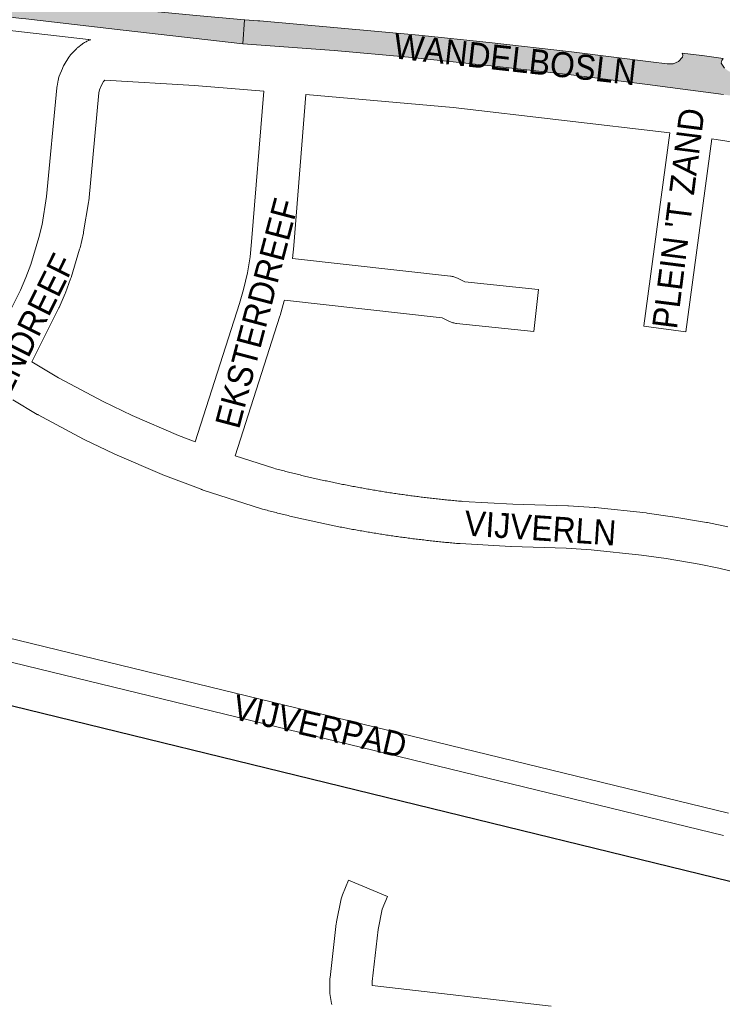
# Paper-space layout 'Layout1' of a CAD drawing. Header units: metres. Extents: x 123097 to 144122, y 392739 to 407589.
# Tile 242 of 510: x 131242 to 131458, y 397422 to 397725. Entities that reach past the tile are written whole.
import ezdxf
from ezdxf.enums import TextEntityAlignment as Align

# ---------------------------------------------------------------- set-up
doc = ezdxf.new("R2010")
doc.units = ezdxf.units.M
doc.header["$MEASUREMENT"] = 0
for name, color, linetype, lineweight in [('gs-anno-wegen algemeen tekst', 7, 'Continuous', 0), ('gs-knt-aanvullende hoofdweg', 7, 'Continuous', 0), ('gs-knt-fietspaden', 7, 'Continuous', 0), ('gs-knt-spoorlijn', 7, 'Continuous', 30), ('gs-knt-wegen algemeen', 7, 'Continuous', 0), ('gs-vlk-plantopografie wegen algemeen', 7, 'Continuous', 0), ('ir-ARC-asfalt-hoofdwegen-te inspecteren', 5, 'Continuous', 0)]:
    doc.layers.add(name, color=color, linetype=linetype, lineweight=lineweight)
doc.styles.add('Style-Arial', font='arial.ttf')

psp = doc.layouts.get("Layout1")

# ---------------------------------------------------------------- hatches: boundary and pattern name
at = {"layer": 'ir-ARC-asfalt-hoofdwegen-te inspecteren', "linetype": 'Continuous', "lineweight": 13}
for points in [[(131164.847, 397740.682), (131164.426, 397736.957), (131166.858, 397736.711), (131168.373, 397736.58), (131168.965, 397736.247), (131169.216, 397735.616), (131169.141, 397734.982), (131168.757, 397734.401), (131168.091, 397734.196), (131166.569, 397734.365), (131164.158, 397734.674), (131163.674, 397730.556), (131166.165, 397730.506), (131182.795, 397730.309), (131187.723, 397730.331), (131190.301, 397730.43), (131192.986, 397730.515), (131195.668, 397730.369), (131199.517, 397729.988), (131208.774, 397728.955), (131210.387, 397728.775), (131223.956, 397727.202), (131233.12, 397726.149), (131242.644, 397725.054), (131243.955, 397724.904), (131273.968, 397721.426), (131310.791, 397717.232), (131311.285, 397724.613), (131296.545, 397725.976), (131280.36, 397727.52), (131255.83, 397730.15), (131244.294, 397731.474), (131233.264, 397732.74), (131207.305, 397735.72), (131190.924, 397737.66), (131185.402, 397738.275), (131175.542, 397739.433)], [(131315.968, 397724.247), (131315.349, 397724.266), (131311.409, 397724.602), (131311.285, 397724.613), (131310.791, 397717.232), (131336.055, 397715.38), (131338.906, 397715.171), (131361.75, 397713.07), (131387.22, 397710.44), (131411.03, 397707.76), (131435.255, 397704.74), (131442.304, 397703.795), (131458.645, 397701.603), (131465.772, 397700.647), (131466.51, 397700.548), (131467.263, 397707.536), (131462.196, 397708.345), (131460.426, 397708.723), (131458.943, 397709.76), (131457.981, 397711.293), (131458.155, 397712.068), (131458.621, 397712.712), (131452.082, 397713.592), (131452.056, 397713.595), (131445.914, 397714.377), (131446.118, 397713.754), (131446.096, 397713.098), (131444.868, 397711.756), (131443.193, 397711.044), (131441.374, 397711.092), (131436.273, 397711.727), (131411.88, 397714.76), (131386.54, 397717.62), (131364.9, 397719.85), (131339.878, 397722.13)]]:
    psp.add_hatch(color=5, dxfattribs=at).paths.add_polyline_path(points, flags=0)

# ---------------------------------------------------------------- linework, layer by layer
at = {"layer": 'gs-knt-aanvullende hoofdweg', "color": 7, "linetype": 'Continuous', "flags": 128}
psp.add_lwpolyline([(131263.999, 397718.433), (131263.404, 397718.494), (131263.309, 397718.504), (131200.481, 397725.723)], dxfattribs=at)
at = {"layer": 'gs-knt-fietspaden', "color": 7, "linetype": 'Continuous', "flags": 128}
for points in [[(131226.278, 397537.452), (131460.204, 397480.567)], [(131458.647, 397473.721), (131224.593, 397530.637)]]:
    psp.add_lwpolyline(points, dxfattribs=at)
at = {"layer": 'gs-knt-spoorlijn', "color": 7, "linetype": 'Continuous', "flags": 128}
psp.add_lwpolyline([(126023.424, 398789.468), (133158.298, 397044.421)], dxfattribs=at)
at = {"layer": 'gs-knt-wegen algemeen', "color": 7, "linetype": 'Continuous', "flags": 128}
for points in [[(131231.503, 397619.906), (131242.363, 397641.474), (131244.024, 397645.363), (131245.51, 397649.314), (131248.041, 397657.663), (131248.981, 397661.704), (131250.397, 397670.3), (131253.537, 397703.649), (131253.569, 397703.925), (131253.612, 397704.199), (131253.951, 397706.071), (131254.016, 397706.383), (131254.096, 397706.693), (131254.191, 397706.998), (131254.301, 397707.297), (131255.24, 397709.68), (131255.354, 397709.951), (131255.481, 397710.218), (131255.619, 397710.479), (131255.769, 397710.733), (131257.253, 397713.115), (131257.405, 397713.348), (131257.567, 397713.575), (131257.739, 397713.794), (131257.92, 397714.006), (131258.11, 397714.21), (131259.377, 397715.515), (131259.544, 397715.68), (131259.606, 397715.739), (131259.78, 397715.895), (131259.845, 397715.951), (131260.026, 397716.099), (131261.312, 397717.108), (131261.544, 397717.283), (131261.785, 397717.446), (131262.032, 397717.6), (131262.286, 397717.741), (131262.546, 397717.872), (131262.811, 397717.99), (131263.082, 397718.097), (131263.929, 397718.409), (131263.999, 397718.433)], [(131317.2, 397702.682), (131295.906, 397704.374), (131268.344, 397706.06), (131267.936, 397705.639), (131267.135, 397704.354), (131266.648, 397703.119), (131266.473, 397702.152), (131263.338, 397668.855), (131263.313, 397668.63), (131263.28, 397668.407), (131261.793, 397659.378), (131261.756, 397659.169), (131261.711, 397658.961), (131260.674, 397654.504), (131260.622, 397654.296), (131260.563, 397654.09), (131257.908, 397645.333), (131257.843, 397645.131), (131257.771, 397644.931), (131256.16, 397640.646), (131256.054, 397640.382), (131254.257, 397636.173), (131254.174, 397635.986), (131254.085, 397635.801), (131245.85, 397619.447), (131254.074, 397614.508), (131267.748, 397607.21), (131276.686, 397602.908), (131290.936, 397596.765), (131296.108, 397594.809)], [(131296.108, 397594.809), (131309.742, 397637.375), (131310.99, 397641.653), (131312.17, 397646.78), (131312.991, 397651.727), (131313.49, 397656.349), (131317.2, 397702.682)], [(131442.181, 397689.797), (131375.478, 397697.685), (131330.175, 397701.605)], [(131549.852, 397672.831), (131532.238, 397676.055), (131455.081, 397688.033)], [(131297.911, 397580.208), (131286.192, 397584.639), (131285.918, 397584.75), (131271.408, 397591.005), (131271.162, 397591.117), (131261.978, 397595.537), (131261.737, 397595.66), (131247.798, 397603.099), (131247.653, 397603.178), (131247.511, 397603.261), (131240.006, 397607.769)], [(131308.401, 397590.504), (131320.353, 397586.666), (131320.8, 397586.547), (131321.247, 397586.428), (131321.695, 397586.309), (131322.138, 397586.193), (131322.586, 397586.076), (131323.034, 397585.96), (131323.483, 397585.844), (131323.926, 397585.73), (131324.375, 397585.616), (131324.824, 397585.502), (131325.273, 397585.389), (131325.717, 397585.277), (131326.166, 397585.165), (131326.615, 397585.054), (131327.065, 397584.943), (131327.51, 397584.834), (131327.96, 397584.725), (131328.41, 397584.616), (131328.86, 397584.507), (131329.305, 397584.401), (131329.756, 397584.294), (131330.206, 397584.187), (131330.657, 397584.081), (131331.103, 397583.977), (131331.554, 397583.873), (131332.005, 397583.769), (131332.457, 397583.666), (131332.903, 397583.564), (131333.355, 397583.462), (131333.807, 397583.36), (131334.259, 397583.26), (131334.706, 397583.16), (131335.158, 397583.061), (131335.61, 397582.962), (131336.063, 397582.864), (131336.511, 397582.767), (131336.963, 397582.67), (131337.416, 397582.573), (131337.869, 397582.477), (131338.317, 397582.383), (131338.77, 397582.289), (131339.224, 397582.195), (131339.677, 397582.101), (131340.126, 397582.01), (131340.58, 397581.918), (131341.034, 397581.826), (131341.488, 397581.735), (131341.937, 397581.646), (131342.391, 397581.557), (131342.846, 397581.468), (131343.3, 397581.379), (131343.75, 397581.293), (131344.205, 397581.205), (131344.659, 397581.119), (131345.114, 397581.033), (131345.565, 397580.949), (131346.02, 397580.864), (131346.475, 397580.78), (131346.93, 397580.697), (131347.381, 397580.615), (131347.837, 397580.533), (131348.293, 397580.452), (131348.749, 397580.371), (131349.2, 397580.292), (131349.656, 397580.212), (131350.112, 397580.133), (131350.568, 397580.055), (131351.02, 397579.978), (131351.476, 397579.901), (131351.933, 397579.825), (131352.39, 397579.749), (131352.842, 397579.675), (131353.299, 397579.6), (131353.756, 397579.526), (131354.213, 397579.453), (131354.665, 397579.381), (131355.123, 397579.309), (131355.58, 397579.238), (131356.038, 397579.167), (131356.491, 397579.098), (131356.948, 397579.028), (131357.406, 397578.96), (131357.864, 397578.891), (131358.317, 397578.824), (131358.775, 397578.758), (131359.234, 397578.691), (131359.692, 397578.626), (131360.145, 397578.561), (131360.604, 397578.497), (131361.062, 397578.433), (131361.521, 397578.37), (131361.975, 397578.308), (131362.434, 397578.246), (131362.893, 397578.185), (131363.352, 397578.125), (131363.806, 397578.065), (131364.265, 397578.006), (131364.724, 397577.947), (131365.184, 397577.889), (131365.638, 397577.832), (131366.098, 397577.775), (131366.557, 397577.719), (131367.017, 397577.664), (131367.472, 397577.609), (131367.932, 397577.555), (131368.392, 397577.502), (131368.851, 397577.449), (131369.307, 397577.397), (131369.767, 397577.345), (131370.227, 397577.294), (131370.687, 397577.243), (131371.142, 397577.194), (131371.603, 397577.145), (131372.063, 397577.096), (131372.524, 397577.049), (131372.979, 397577.002), (131373.44, 397576.955), (131373.901, 397576.909), (131374.362, 397576.864), (131374.817, 397576.819), (131375.278, 397576.775), (131375.739, 397576.732), (131376.2, 397576.689), (131376.656, 397576.647), (131377.118, 397576.606), (131377.579, 397576.565), (131378.04, 397576.524), (131378.496, 397576.485), (131393.859, 397575.611), (131410.784, 397575.118), (131411.024, 397575.107), (131418.917, 397574.586), (131419.163, 397574.565), (131434.898, 397572.925), (131435.143, 397572.895), (131442.974, 397571.777), (131443.117, 397571.755), (131453.464, 397570.042), (131453.728, 397569.992), (131459.992, 397568.687)], [(131297.921, 397580.205), (131297.917, 397580.205), (131297.914, 397580.206), (131297.911, 397580.208)], [(131297.921, 397580.205), (131297.917, 397580.205), (131297.914, 397580.206), (131297.911, 397580.208)], [(131465.193, 397554.001), (131457.221, 397555.965), (131451.204, 397557.218), (131441.062, 397558.898), (131433.425, 397559.988), (131417.936, 397561.602), (131410.286, 397562.107), (131393.39, 397562.599), (131393.209, 397562.607), (131377.665, 397563.492), (131377.484, 397563.504), (131377.002, 397563.546), (131376.521, 397563.588), (131376.04, 397563.63), (131375.564, 397563.673), (131375.083, 397563.717), (131374.602, 397563.761), (131374.121, 397563.807), (131373.646, 397563.852), (131373.165, 397563.899), (131372.684, 397563.946), (131372.204, 397563.994), (131371.728, 397564.042), (131371.248, 397564.091), (131370.767, 397564.141), (131370.287, 397564.192), (131369.812, 397564.242), (131369.331, 397564.294), (131368.851, 397564.347), (131368.371, 397564.4), (131367.896, 397564.453), (131367.416, 397564.508), (131366.937, 397564.563), (131366.457, 397564.619), (131365.982, 397564.675), (131365.503, 397564.732), (131365.023, 397564.79), (131364.544, 397564.849), (131364.069, 397564.907), (131363.59, 397564.967), (131363.111, 397565.027), (131362.632, 397565.089), (131362.158, 397565.15), (131361.679, 397565.212), (131361.2, 397565.276), (131360.721, 397565.339), (131360.248, 397565.403), (131359.769, 397565.468), (131359.291, 397565.534), (131358.812, 397565.601), (131358.339, 397565.667), (131357.861, 397565.735), (131357.382, 397565.804), (131356.904, 397565.873), (131356.432, 397565.942), (131355.954, 397566.012), (131355.476, 397566.084), (131354.998, 397566.155), (131354.526, 397566.227), (131354.048, 397566.3), (131353.571, 397566.374), (131353.094, 397566.448), (131352.622, 397566.523), (131352.145, 397566.598), (131351.668, 397566.675), (131351.191, 397566.752), (131350.719, 397566.829), (131350.243, 397566.907), (131349.766, 397566.986), (131349.29, 397567.066), (131348.819, 397567.146), (131348.343, 397567.227), (131347.867, 397567.308), (131347.391, 397567.391), (131346.92, 397567.473), (131346.444, 397567.557), (131345.969, 397567.641), (131345.493, 397567.726), (131345.023, 397567.811), (131344.548, 397567.897), (131344.072, 397567.984), (131343.597, 397568.072), (131343.128, 397568.159), (131342.653, 397568.248), (131342.178, 397568.337), (131341.704, 397568.428), (131341.234, 397568.518), (131340.76, 397568.609), (131340.286, 397568.701), (131339.812, 397568.794), (131339.343, 397568.887), (131338.869, 397568.981), (131338.4, 397569.076), (131338.395, 397569.076), (131338.392, 397569.077), (131337.922, 397569.171), (131337.454, 397569.267), (131336.981, 397569.364), (131336.508, 397569.461), (131336.035, 397569.559), (131335.567, 397569.657), (131335.094, 397569.756), (131334.622, 397569.856), (131334.15, 397569.957), (131333.682, 397570.058), (131333.21, 397570.16), (131332.738, 397570.262), (131332.266, 397570.366), (131331.8, 397570.469), (131331.328, 397570.573), (131330.857, 397570.679), (131330.386, 397570.785), (131329.92, 397570.89), (131329.449, 397570.997), (131328.978, 397571.105), (131328.507, 397571.214), (131328.042, 397571.322), (131327.571, 397571.432), (131327.101, 397571.542), (131326.631, 397571.654), (131326.166, 397571.764), (131325.696, 397571.877), (131325.227, 397571.99), (131324.758, 397572.104), (131324.293, 397572.217), (131323.824, 397572.332), (131323.355, 397572.448), (131322.886, 397572.564), (131322.423, 397572.68), (131321.954, 397572.798), (131321.486, 397572.916), (131321.018, 397573.035), (131320.555, 397573.154), (131320.087, 397573.274), (131319.62, 397573.395), (131319.152, 397573.516), (131318.69, 397573.637), (131318.223, 397573.76), (131317.756, 397573.884), (131317.289, 397574.008), (131316.827, 397574.131), (131316.524, 397574.221), (131298.226, 397580.097), (131298.216, 397580.1), (131298.072, 397580.151), (131297.928, 397580.201), (131297.921, 397580.205)]]:
    psp.add_lwpolyline(points, dxfattribs=at)
for points in [[(131330.175, 397701.605), (131326.461, 397655.22), (131326.444, 397655.042), (131326.033, 397651.23), (131374.646, 397645.797), (131374.925, 397645.759), (131375.203, 397645.71), (131375.478, 397645.649), (131375.75, 397645.576), (131376.018, 397645.491), (131376.283, 397645.394), (131376.543, 397645.287), (131376.798, 397645.168), (131379.081, 397644.044), (131401.695, 397641.659), (131401.699, 397641.659, -0.3994852), (131401.707, 397641.649), (131401.707, 397641.645)], [(131447.044, 397628.686), (131447.041, 397628.685), (131434.157, 397630.429, -0.3694945), (131434.149, 397630.439), (131442.181, 397689.797)], [(131455.081, 397688.033), (131447.051, 397628.693, -0.2800955), (131447.044, 397628.686)], [(131401.707, 397641.645), (131400.344, 397628.719, -0.3680081), (131400.334, 397628.711), (131376.563, 397631.217), (131376.279, 397631.253), (131375.996, 397631.302), (131375.716, 397631.363), (131375.439, 397631.437), (131375.165, 397631.523), (131374.896, 397631.62), (131374.631, 397631.73), (131374.371, 397631.85), (131372.069, 397632.984), (131323.6, 397638.401), (131323.591, 397638.368), (131323.542, 397638.188), (131322.218, 397633.647), (131322.168, 397633.484), (131308.401, 397590.504)], [(131338.129, 397421.766), (131338.073, 397422.071), (131337.584, 397425.141), (131337.545, 397425.43), (131337.518, 397425.721), (131337.505, 397426.013), (131337.505, 397426.306), (131337.573, 397429.448), (131337.586, 397429.751), (131337.614, 397430.053), (131339.526, 397446.619), (131339.564, 397446.896), (131339.614, 397447.172), (131341.063, 397454.284), (131341.133, 397454.591), (131341.218, 397454.894), (131341.318, 397455.193), (131341.432, 397455.486), (131343.312, 397460.002, -0.3850265), (131343.325, 397460.007), (131355.327, 397455.009, -0.3850256), (131355.332, 397454.997), (131353.695, 397451.065), (131352.428, 397444.847), (131350.583, 397428.862), (131350.556, 397427.64), (131405.66, 397421.279)]]:
    psp.add_lwpolyline(points, format="xyb", dxfattribs=at)
at = {"layer": 'gs-vlk-plantopografie wegen algemeen', "color": 7, "linetype": 'Continuous', "flags": 128}
for points in [[(131226.278, 397537.452), (131460.204, 397480.567)], [(131458.647, 397473.721), (131224.593, 397530.637)]]:
    psp.add_lwpolyline(points, dxfattribs=at)
at = {"layer": 'ir-ARC-asfalt-hoofdwegen-te inspecteren', "color": 5, "linetype": 'Continuous', "lineweight": 13, "flags": 128}
for points in [[(131233.12, 397726.149), (131242.644, 397725.054), (131243.955, 397724.904), (131273.968, 397721.426), (131310.791, 397717.232), (131311.285, 397724.613), (131296.545, 397725.976), (131280.36, 397727.52), (131255.83, 397730.15), (131244.294, 397731.474), (131233.264, 397732.74)], [(131458.943, 397709.76), (131457.981, 397711.293), (131458.155, 397712.068), (131458.621, 397712.712), (131452.082, 397713.592), (131452.056, 397713.595), (131445.914, 397714.377), (131446.118, 397713.754), (131446.096, 397713.098), (131444.868, 397711.756), (131443.193, 397711.044), (131441.374, 397711.092), (131436.273, 397711.727), (131411.88, 397714.76), (131386.54, 397717.62), (131364.9, 397719.85), (131339.878, 397722.13), (131315.968, 397724.247), (131315.349, 397724.266), (131311.409, 397724.602), (131311.285, 397724.613), (131310.791, 397717.232), (131336.055, 397715.38), (131338.906, 397715.171), (131361.75, 397713.07), (131387.22, 397710.44), (131411.03, 397707.76), (131435.255, 397704.74), (131442.304, 397703.795), (131458.645, 397701.603)]]:
    psp.add_lwpolyline(points, dxfattribs=at)

# ---------------------------------------------------------------- texts
at = {"layer": 'gs-anno-wegen algemeen tekst', "color": 7, "style": 'Style-Arial', "width": 0.909091}
for s, rotation, p in [('WANDELBOSLN', 353.59979, (131394.567, 397712.452)), ("PLEIN 'T ZAND", 82.767, (131444.789, 397663.547)), ('VIJVERLN', 356.15321, (131402.324, 397568.298)), ('VIJVERPAD', 347.00449, (131334.473, 397507.354))]:
    psp.add_text(s, height=7.7, rotation=rotation, dxfattribs=at).set_placement(p, align=Align.MIDDLE_CENTER)
at = {"layer": 'gs-anno-wegen algemeen tekst', "color": 7, "char_height": 7.7, "attachment_point": 5, "line_spacing_factor": 0.6, "style": 'Style-Arial'}
for s, insert, rotation in [('\\H1x;\\W0.909091;EKSTERDREEF', (131315.132, 397634.352), 75.22545), ('\\H1x;\\W0.909091;KRAAIENDREEF', (131239.109, 397617.682), 63.5409)]:
    psp.add_mtext(s, dxfattribs=dict(at, insert=insert, rotation=rotation))

doc.saveas('drawing.dxf')
